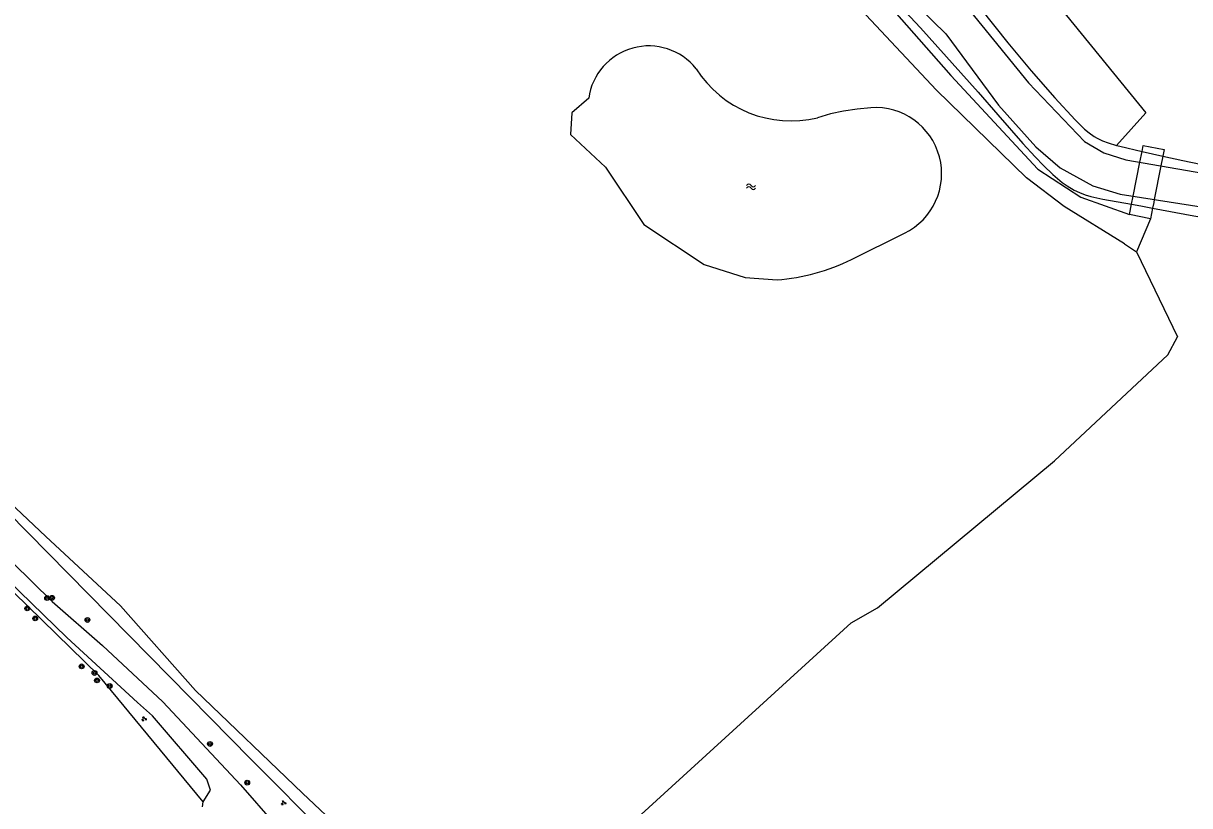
# Model space of a CAD drawing. Extents: x 124000 to 129000, y 395500 to 397503.
# Drawn here: x 128224.2 to 128417.6, y 395970.4 to 396100.2 of the extents above; entities that cross this region are included whole.
import ezdxf

# ---------------------------------------------------------------- set-up
doc = ezdxf.new("R2010")
doc.units = 0
for name, color, linetype in [('gg-afsc-draadraster', 7, 'Continuous'), ('gg-afsc-lijn draadraster', 7, 'Continuous'), ('gg-knt-bronhoudergrens', 7, 'Continuous'), ('gg-knt-onverhard', 7, 'Continuous'), ('gg-kntw-bovenkant insteek waterloop', 7, 'Continuous'), ('gg-kntw-waterlijn', 7, 'Continuous'), ('gg-kwrk-kunstwerk niveau 01', 7, 'Continuous'), ('gt-symb-boom', 7, 'Continuous'), ('gt-symb-groenvak', 7, 'Continuous'), ('gt-symb-watersymbool', 7, 'Continuous'), ('gx-grn-maaiveld', 7, 'Continuous')]:
    doc.layers.add(name, color=color, linetype=linetype)

# ---------------------------------------------------------------- blocks, each defined once
blk = doc.blocks.new('gt0-WA')
at = {"layer": 'gt-symb-watersymbool'}
for centre, start, end in [((-0.32, 0.02), 28.0725, 151.9275), ((0.43, 0.42), 208.0725, 331.9275), ((-0.32, -0.43), 28.0725, 151.9275), ((0.43, -0.03), 208.0725, 331.9275)]:
    blk.add_arc(centre, 0.425, start, end, dxfattribs=at)
blk = doc.blocks.new('gt0-GRVAK')
at = {"layer": 'gt-symb-groenvak'}
for p, q in [((-0.11, 0.19), (-0.23, 0.24)), ((-0.18, 0.15), (0.09, 0.15)), ((-0.09, 0.21), (-0.16, 0.32)), ((-0.05, 0.21), (-0.05, 0.39)), ((0, 0.21), (0.06, 0.32)), ((0.01, 0.19), (0.13, 0.24)), ((0.26, -0.05), (0.2, 0.06)), ((0.3, -0.05), (0.3, 0.13)), ((0.35, -0.05), (0.41, 0.06)), ((-0.25, -0.23), (-0.36, -0.18)), ((-0.32, -0.26), (-0.05, -0.26)), ((-0.23, -0.21), (-0.29, -0.09)), ((-0.18, -0.2), (-0.18, -0.02)), ((-0.14, -0.21), (-0.07, -0.09)), ((-0.12, -0.23), (0, -0.18)), ((0.24, -0.07), (0.12, -0.02)), ((0.17, -0.11), (0.44, -0.11)), ((0.37, -0.07), (0.49, -0.02))]:
    blk.add_line(p, q, dxfattribs=at)
blk = doc.blocks.new('gt0-BOOM')
at = {"layer": 'gt-symb-boom'}
for radius in [0.4, 0.2]:
    blk.add_circle((0, 0), radius, dxfattribs=at)

msp = doc.modelspace()

# ---------------------------------------------------------------- linework, layer by layer
at = {"layer": 'gg-afsc-draadraster'}
for p, q in [((128361.5, 396000.76), (128321.26, 395964.05)), ((128253.9, 395970.18), (128254, 395971.04))]:
    msp.add_line(p, q, dxfattribs=at)
for points in [[(128287.63, 395952.29), (128261.85, 395978.18), (128184.57, 396056.65), (128173.76, 396066.37), (128166.62, 396073.02)], [(128254, 395971.04), (128236.69, 395992.01), (128220.12, 396008.09), (128218.02, 396010.02)]]:
    msp.add_lwpolyline(points, dxfattribs=at)
at = {"layer": 'gg-afsc-lijn draadraster'}
for p, q in [((128361.5, 396000.76), (128321.26, 395964.05)), ((128253.9, 395970.18), (128254, 395971.04))]:
    msp.add_line(p, q, dxfattribs=at)
for points in [[(128287.63, 395952.29), (128261.85, 395978.18), (128184.57, 396056.65), (128173.76, 396066.37), (128166.62, 396073.02)], [(128254, 395971.04), (128236.69, 395992.01), (128220.12, 396008.09), (128218.02, 396010.02)]]:
    msp.add_lwpolyline(points, dxfattribs=at)
at = {"layer": 'gg-knt-bronhoudergrens'}
for p, q in [((128406.82, 396063.61), (128408.83, 396062.3)), ((128408.83, 396062.3), (128415.64, 396048.19))]:
    msp.add_line(p, q, dxfattribs=at)
for points in [[(128406.82, 396063.61), (128396.8, 396069.82), (128390.58, 396074.58), (128375.64, 396089.13), (128358.04, 396107.92), (128343.36, 396120.09), (128324.44, 396133.32), (128305.12, 396148.93), (128266.23, 396180.81), (128215.7, 396224.07), (128207.89, 396231.61), (128191.22, 396247.95), (128182.36, 396256.75), (128175.08, 396263.83), (128160.2, 396279.1), (128152.59, 396287.31), (128136.19, 396303.58), (128113.96, 396324.48), (128102.06, 396333.87), (128090.32, 396342.4)], [(128342.22, 396149.94), (128371.06, 396128.64), (128391.83, 396108.14), (128410.35, 396085.38), (128405.51, 396079.97)], [(128166.62, 396073.02), (128173.89, 396067.7), (128183.95, 396058.84), (128199.03, 396042.3), (128227.87, 396015.05), (128240.3, 396003.54), (128252.74, 395989.52), (128270.47, 395972.45)], [(128361.5, 396000.76), (128365.85, 396003.22), (128395.23, 396027.64), (128414, 396045.21), (128415.64, 396048.19)]]:
    msp.add_lwpolyline(points, dxfattribs=at)
at = {"layer": 'gg-knt-onverhard'}
msp.add_line((128411.14, 396067.79), (128408.83, 396062.3), dxfattribs=at)
for points in [[(128327.34, 396136.79), (128338.55, 396127.95), (128355.05, 396115.37), (128364.51, 396106.96), (128378, 396091.59), (128392.46, 396076), (128399.59, 396071.36), (128407.66, 396068.48)], [(128215.72, 396017.22), (128228.96, 396004.26), (128237.27, 395996.95), (128247.31, 395987.62), (128260.16, 395973.88), (128265.89, 395967.3), (128274.97, 395957.53), (128283.62, 395949.23), (128285.9, 395948.76), (128287.14, 395949.89), (128287.63, 395952.29)], [(128254, 395971.04), (128255.19, 395972.97), (128254.59, 395974.81), (128245.57, 395985.32), (128243.09, 395987.54), (128231.38, 395998.28), (128219.57, 396009.68), (128218.02, 396010.02)]]:
    msp.add_lwpolyline(points, dxfattribs=at)
at = {"layer": 'gg-kntw-bovenkant insteek waterloop'}
for p, q in [((128409.75, 396078.98), (128413.21, 396078.2)), ((128361.56, 396061.02), (128370.32, 396065.4))]:
    msp.add_line(p, q, dxfattribs=at)
for points in [[(128333.94, 396145.28), (128337.89, 396142.28), (128355.02, 396128.98), (128362.55, 396122.68), (128373.72, 396112.76), (128375.88, 396110.67), (128378.65, 396107.79), (128381.08, 396105.01), (128382.97, 396102.68), (128387.49, 396096.97), (128391.34, 396092.36), (128395.26, 396087.88), (128398.65, 396084.2), (128400.22, 396082.67), (128400.99, 396082.03), (128401.8, 396081.46), (128402.29, 396081.18), (128403.18, 396080.75), (128404.1, 396080.39), (128405.51, 396079.97)], [(128327.69, 396137.25), (128353.59, 396117.29), (128360.54, 396111.81), (128366.38, 396106.34), (128369.56, 396103.15), (128372.98, 396099.5), (128382.55, 396088.83), (128385.85, 396085.07), (128389.98, 396080.29), (128391.99, 396078.06), (128393.39, 396076.62), (128394.95, 396075.12), (128396.5, 396073.83), (128397.31, 396073.25), (128398.5, 396072.54), (128399.39, 396072.13), (128400.32, 396071.78), (128401.27, 396071.49), (128403.23, 396071.04), (128408.01, 396070.22)], [(128364.77, 396086.22), (128362.5, 396085.97), (128360.23, 396085.66), (128358.06, 396085.2), (128355.93, 396084.56)], [(128405.51, 396079.97), (128406.04, 396079.82), (128409.75, 396078.98)], [(128413.21, 396078.2), (128416.54, 396077.45), (128419.46, 396076.87), (128423.02, 396076.28), (128426, 396075.88), (128428.99, 396075.55), (128431.98, 396075.28), (128435.51, 396075.03), (128441.5, 396074.76), (128445.75, 396074.66), (128452.75, 396074.64), (128459.41, 396074.8), (128465.23, 396075.09), (128471.21, 396075.56), (128475.19, 396075.99), (128476.85, 396076.2)], [(128408.01, 396070.22), (128409.53, 396069.96), (128411.49, 396069.58)], [(128411.49, 396069.58), (128418.34, 396068.27), (128422.47, 396067.58), (128425.45, 396067.18), (128429.37, 396066.8), (128435.24, 396066.62)]]:
    msp.add_lwpolyline(points, dxfattribs=at)
for centre, radius, start, end in [((128327.91, 396086.42), 10.06, 38.6314, 172.0562), ((128351.52, 396102.68), 18.65, 212.3624, 283.655), ((128365.52, 396075.27), 10.98, 295.9317, 93.8719), ((128346.17, 396093.08), 35.56, 274.8908, 295.6422)]:
    msp.add_arc(centre, radius, start, end, dxfattribs=at)
at = {"layer": 'gg-kntw-waterlijn'}
for points in [[(128219.98, 396229), (128226.74, 396222.91), (128233.04, 396217.58), (128242.85, 396209.46), (128262.83, 396192.09), (128305.39, 396156.73), (128349.46, 396123.99), (128364.03, 396111.4), (128377.19, 396098.48), (128385.94, 396086.65), (128392.13, 396079.75), (128396.16, 396076.26), (128401.61, 396073.24), (128406.14, 396071.9), (128427.67, 396068.51), (128435.38, 396067.69), (128443.09, 396067.88), (128454.98, 396067.92), (128457.32, 396066.63)], [(128381.21, 396102.26), (128390.89, 396090.38), (128400.18, 396080.61), (128403.4, 396078.71), (128407.07, 396077.58), (128431.69, 396073.29), (128435.07, 396073.17), (128449.13, 396072.95), (128452.44, 396072.75), (128462.56, 396073.08), (128480.96, 396074.74), (128483.99, 396075.32), (128487.23, 396075.58), (128490.43, 396075.27), (128492.83, 396074.52), (128495.18, 396073.18), (128497.61, 396071.18), (128501.11, 396067.64), (128507.43, 396060.26), (128515.9, 396049.92)]]:
    msp.add_lwpolyline(points, dxfattribs=at)
at = {"layer": 'gg-kwrk-kunstwerk niveau 01'}
for p, q in [((128409.39, 396077.17), (128409.75, 396078.98)), ((128408.27, 396071.57), (128409.39, 396077.17)), ((128412.88, 396076.56), (128411.78, 396071.01)), ((128413.21, 396078.2), (128412.88, 396076.56)), ((128408.01, 396070.22), (128408.27, 396071.57)), ((128411.78, 396071.01), (128411.68, 396070.49)), ((128407.66, 396068.48), (128408.01, 396070.22)), ((128411.49, 396069.58), (128411.14, 396067.79)), ((128411.68, 396070.49), (128411.49, 396069.58)), ((128411.14, 396067.79), (128407.66, 396068.48))]:
    msp.add_line(p, q, dxfattribs=at)
msp.add_lwpolyline([(128409.75, 396078.98), (128409.94, 396079.98), (128413.43, 396079.29), (128413.21, 396078.2)], dxfattribs=at)
at = {"layer": 'gx-grn-maaiveld'}
msp.add_line((128297.63, 395946.92), (128270.47, 395972.45), dxfattribs=at)
msp.add_lwpolyline([(128317.96, 396087.81), (128315.14, 396085.35), (128314.94, 396081.78), (128320.76, 396076.36), (128327.11, 396066.83), (128337.1, 396060.22), (128343.91, 396058.03), (128349.2, 396057.65)], dxfattribs=at)

# ---------------------------------------------------------------- block references
at = {"layer": 'gt-symb-boom'}
for p in [(128228.1, 396004.85), (128228.91, 396004.89), (128224.81, 396003.13), (128226.13, 396001.47), (128234.79, 396001.22), (128233.83, 395993.51), (128235.97, 395992.42), (128236.38, 395991.18), (128238.48, 395990.25), (128255.12, 395980.64), (128261.3, 395974.21)]:
    msp.add_blockref('gt0-BOOM', p, dxfattribs=at)
at = {"layer": 'gt-symb-groenvak'}
for p in [(128244.18, 395984.8), (128267.31, 395970.87)]:
    msp.add_blockref('gt0-GRVAK', p, dxfattribs=at)
at = {"layer": 'gt-symb-watersymbool'}
msp.add_blockref('gt0-WA', (128344.83, 396073.09), dxfattribs=at)

doc.saveas('drawing.dxf')
